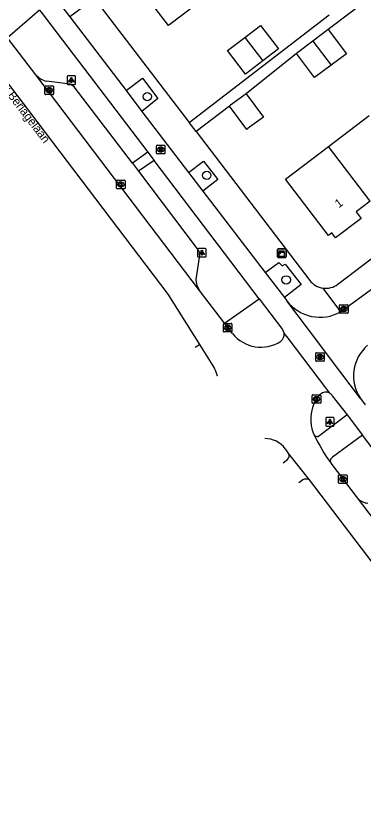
# Model space of a CAD drawing. Extents: x 160037 to 160839, y 385326 to 386441.
# Drawn here: x 160402.9 to 160443.5, y 385518 to 385612.4 of the extents above; entities that cross this region are included whole.
import ezdxf

# ---------------------------------------------------------------- set-up
doc = ezdxf.new("R2010")
doc.units = 0
for name, color, linetype in [('IMGEO_Boom', 7, 'Continuous'), ('IMGEO_Fietspad_gesloten', 7, 'Continuous'), ('IMGEO_Kast', 7, 'Continuous'), ('IMGEO_Kolk', 7, 'Continuous'), ('IMGEO_Lichtpunt', 7, 'Continuous'), ('IMGEO_Openbare_ruimte_label', 7, 'Continuous'), ('IMGEO_Pand', 7, 'Continuous'), ('IMGEO_Pand_nummerreeks', 7, 'Continuous'), ('IMGEO_Parkeervlak_open', 7, 'Continuous'), ('IMGEO_Rijbaan_lokaal_gesloten', 7, 'Continuous'), ('IMGEO_Rijbaan_lokaal_open', 7, 'Continuous'), ('IMGEO_Rioolput', 7, 'Continuous'), ('IMGEO_Verkeerseiland_groen', 7, 'Continuous'), ('IMGEO_Voetpad_open', 7, 'Continuous')]:
    doc.layers.add(name, color=color, linetype=linetype)

msp = doc.modelspace()

# ---------------------------------------------------------------- linework, layer by layer
at = {"layer": 'IMGEO_Boom'}
for centre in [(160418.188, 385602.966), (160425.133, 385593.752), (160434.414, 385581.513)]:
    msp.add_circle(centre, 0.489, dxfattribs=at)
at = {"layer": 'IMGEO_Fietspad_gesloten'}
for points in [[(160407.497, 385614.445), (160409.13, 385612.299)], [(160405.581, 385613.092), (160405.76, 385612.857), (160418.226, 385596.467)], [(160409.13, 385612.299), (160415.698, 385603.667)], [(160415.698, 385603.667), (160417.542, 385601.244)], [(160417.542, 385601.244), (160423.01, 385594.08)], [(160418.226, 385596.467), (160418.966, 385595.492)], [(160431.268, 385579.28), (160418.966, 385595.492)], [(160423.01, 385594.08), (160424.67, 385591.91)], [(160424.67, 385591.91), (160431.957, 385582.38)], [(160431.957, 385582.38), (160434.209, 385579.434)], [(160431.268, 385579.28), (160433.976, 385575.711)], [(160434.209, 385579.434), (160434.488, 385579.069)], [(160439.79, 385567.957), (160441.538, 385565.717)], [(160443.094, 385567.626), (160443.639, 385566.902)], [(160441.538, 385565.717), (160443.342, 385563.345)], [(160459.033, 385542.706), (160443.342, 385563.345)]]:
    msp.add_lwpolyline(points, dxfattribs=at)
for centre, radius, start, end in [((160433.223, 385575.115), 0.96, 10.84864, 38.35095), ((160439.033, 385567.525), 0.872, 29.73217, 56.90428)]:
    msp.add_arc(centre, radius, start, end, dxfattribs=at)
at = {"layer": 'IMGEO_Kast'}
for p, q in [((160433.403, 385584.219), (160433.403, 385585.06)), ((160433.403, 385585.06), (160433.403, 385584.219)), ((160433.478, 385585.144), (160434.319, 385585.144)), ((160434.319, 385585.144), (160433.478, 385585.144)), ((160434.403, 385585.069), (160434.403, 385584.228)), ((160434.403, 385584.228), (160434.403, 385585.069)), ((160434.328, 385584.144), (160433.487, 385584.144)), ((160433.487, 385584.144), (160434.328, 385584.144))]:
    msp.add_line(p, q, dxfattribs=at)
for points in [[(160433.598, 385584.934), (160434.198, 385584.934), (160434.198, 385584.849), (160433.598, 385584.849), (160433.598, 385584.934)], [(160433.598, 385584.759), (160434.198, 385584.759), (160434.198, 385584.27), (160433.598, 385584.27), (160433.598, 385584.759)]]:
    msp.add_lwpolyline(points, dxfattribs=at)
msp.add_circle((160433.682, 385584.608), 0.0377, dxfattribs=at)
for centre, start, end in [((160433.481, 385585.066), 92.4484, 184.28452), ((160433.481, 385585.066), 92.4484, 184.28452), ((160434.325, 385585.066), 2.4484, 94.28452), ((160434.325, 385585.066), 2.4484, 94.28452), ((160433.481, 385584.222), 182.4484, 274.28452), ((160433.481, 385584.222), 182.4484, 274.28452), ((160434.325, 385584.222), 272.4484, 4.28452), ((160434.325, 385584.222), 272.4484, 4.28452)]:
    msp.add_arc(centre, 0.0779, start, end, dxfattribs=at)
at = {"layer": 'IMGEO_Kolk'}
for p, q in [((160406.223, 385603.285), (160406.223, 385604.137)), ((160406.298, 385604.211), (160407.15, 385604.211)), ((160406.711, 385603.991), (160406.736, 385603.991)), ((160407.224, 385604.137), (160407.224, 385603.285)), ((160407.15, 385603.211), (160406.298, 385603.211)), ((160406.734, 385603.431), (160406.709, 385603.431)), ((160414.663, 385593.192), (160415.515, 385593.192)), ((160414.588, 385592.266), (160414.588, 385593.118)), ((160415.515, 385592.192), (160414.663, 385592.192)), ((160415.099, 385592.412), (160415.074, 385592.412)), ((160415.076, 385592.972), (160415.101, 385592.972)), ((160415.589, 385593.118), (160415.589, 385592.266)), ((160440.655, 385577.684), (160440.655, 385578.536)), ((160440.73, 385578.61), (160441.582, 385578.61)), ((160441.143, 385578.39), (160441.168, 385578.39)), ((160441.656, 385578.536), (160441.656, 385577.684)), ((160441.582, 385577.61), (160440.73, 385577.61)), ((160441.166, 385577.83), (160441.141, 385577.83)), ((160427.073, 385575.491), (160427.073, 385576.343)), ((160427.148, 385576.417), (160428, 385576.417)), ((160427.561, 385576.197), (160427.586, 385576.197)), ((160428.074, 385576.343), (160428.074, 385575.491)), ((160428, 385575.417), (160427.148, 385575.417)), ((160427.584, 385575.637), (160427.559, 385575.637)), ((160437.457, 385567.139), (160437.457, 385567.991)), ((160437.532, 385568.065), (160438.384, 385568.065)), ((160437.945, 385567.845), (160437.97, 385567.845)), ((160438.458, 385567.991), (160438.458, 385567.139)), ((160438.384, 385567.065), (160437.532, 385567.065)), ((160437.968, 385567.285), (160437.943, 385567.285)), ((160440.544, 385557.759), (160440.544, 385558.611)), ((160440.619, 385558.685), (160441.471, 385558.685)), ((160441.032, 385558.465), (160441.057, 385558.465)), ((160441.545, 385558.611), (160441.545, 385557.759)), ((160441.471, 385557.685), (160440.619, 385557.685)), ((160441.055, 385557.905), (160441.03, 385557.905))]:
    msp.add_line(p, q, dxfattribs=at)
for points in [[(160406.223, 385603.285), (160406.223, 385604.137)], [(160406.298, 385604.211), (160407.15, 385604.211)], [(160406.544, 385603.911), (160406.667, 385603.911), (160406.667, 385603.76), (160406.797, 385603.911), (160406.961, 385603.911), (160406.815, 385603.76), (160406.968, 385603.511), (160406.816, 385603.511), (160406.731, 385603.675), (160406.667, 385603.608), (160406.667, 385603.511), (160406.544, 385603.511), (160406.544, 385603.911)], [(160407.224, 385604.137), (160407.224, 385603.285)], [(160407.15, 385603.211), (160406.298, 385603.211)], [(160414.663, 385593.192), (160415.515, 385593.192)], [(160414.588, 385592.266), (160414.588, 385593.118)], [(160415.515, 385592.192), (160414.663, 385592.192)], [(160414.909, 385592.892), (160415.032, 385592.892), (160415.032, 385592.741), (160415.162, 385592.892), (160415.326, 385592.892), (160415.18, 385592.741), (160415.333, 385592.492), (160415.181, 385592.492), (160415.096, 385592.656), (160415.032, 385592.589), (160415.032, 385592.492), (160414.909, 385592.492), (160414.909, 385592.892)], [(160415.589, 385593.118), (160415.589, 385592.266)], [(160440.655, 385577.684), (160440.655, 385578.536)], [(160440.73, 385578.61), (160441.582, 385578.61)], [(160440.976, 385578.31), (160441.099, 385578.31), (160441.099, 385578.159), (160441.229, 385578.31), (160441.393, 385578.31), (160441.247, 385578.159), (160441.4, 385577.91), (160441.248, 385577.91), (160441.163, 385578.074), (160441.099, 385578.007), (160441.099, 385577.91), (160440.976, 385577.91), (160440.976, 385578.31)], [(160441.656, 385578.536), (160441.656, 385577.684)], [(160441.582, 385577.61), (160440.73, 385577.61)], [(160427.073, 385575.491), (160427.073, 385576.343)], [(160427.148, 385576.417), (160428, 385576.417)], [(160428.074, 385576.343), (160428.074, 385575.491)], [(160428, 385575.417), (160427.148, 385575.417)], [(160427.394, 385576.117), (160427.517, 385576.117), (160427.517, 385575.966), (160427.647, 385576.117), (160427.811, 385576.117), (160427.665, 385575.966), (160427.818, 385575.717), (160427.666, 385575.717), (160427.581, 385575.881), (160427.517, 385575.814), (160427.517, 385575.717), (160427.394, 385575.717), (160427.394, 385576.117)], [(160437.457, 385567.139), (160437.457, 385567.991)], [(160437.532, 385568.065), (160438.384, 385568.065)], [(160437.778, 385567.765), (160437.901, 385567.765), (160437.901, 385567.614), (160438.031, 385567.765), (160438.195, 385567.765), (160438.049, 385567.614), (160438.202, 385567.365), (160438.05, 385567.365), (160437.965, 385567.529), (160437.901, 385567.462), (160437.901, 385567.365), (160437.778, 385567.365), (160437.778, 385567.765)], [(160438.458, 385567.991), (160438.458, 385567.139)], [(160438.384, 385567.065), (160437.532, 385567.065)], [(160440.544, 385557.759), (160440.544, 385558.611)], [(160440.619, 385558.685), (160441.471, 385558.685)], [(160440.865, 385558.385), (160440.988, 385558.385), (160440.988, 385558.234), (160441.118, 385558.385), (160441.282, 385558.385), (160441.136, 385558.234), (160441.289, 385557.985), (160441.137, 385557.985), (160441.052, 385558.149), (160440.988, 385558.082), (160440.988, 385557.985), (160440.865, 385557.985), (160440.865, 385558.385)], [(160441.545, 385558.611), (160441.545, 385557.759)], [(160441.471, 385557.685), (160440.619, 385557.685)]]:
    msp.add_lwpolyline(points, dxfattribs=at)
for centre, start, end in [((160406.3, 385604.135), 91.55205, 178.44795), ((160406.3, 385604.135), 91.55205, 178.44795), ((160407.148, 385604.135), 1.55205, 88.44795), ((160407.148, 385604.135), 1.55205, 88.44795), ((160406.3, 385603.287), 181.55205, 268.44795), ((160406.3, 385603.287), 181.55205, 268.44795), ((160407.148, 385603.287), 271.55205, 358.44795), ((160407.148, 385603.287), 271.55205, 358.44795), ((160414.665, 385593.116), 91.55205, 178.44795), ((160414.665, 385593.116), 91.55205, 178.44795), ((160415.513, 385593.116), 1.55205, 88.44795), ((160415.513, 385593.116), 1.55205, 88.44795), ((160414.665, 385592.268), 181.55205, 268.44795), ((160414.665, 385592.268), 181.55205, 268.44795), ((160415.513, 385592.268), 271.55205, 358.44795), ((160415.513, 385592.268), 271.55205, 358.44795), ((160440.732, 385578.534), 91.55205, 178.44795), ((160440.732, 385578.534), 91.55205, 178.44795), ((160441.58, 385578.534), 1.55205, 88.44795), ((160441.58, 385578.534), 1.55205, 88.44795), ((160440.732, 385577.686), 181.55205, 268.44795), ((160440.732, 385577.686), 181.55205, 268.44795), ((160441.58, 385577.686), 271.55205, 358.44795), ((160441.58, 385577.686), 271.55205, 358.44795), ((160427.15, 385576.341), 91.55205, 178.44795), ((160427.15, 385576.341), 91.55205, 178.44795), ((160427.998, 385576.341), 1.55205, 88.44795), ((160427.998, 385576.341), 1.55205, 88.44795), ((160427.15, 385575.493), 181.55205, 268.44795), ((160427.15, 385575.493), 181.55205, 268.44795), ((160427.998, 385575.493), 271.55205, 358.44795), ((160427.998, 385575.493), 271.55205, 358.44795), ((160437.534, 385567.989), 91.55205, 178.44795), ((160437.534, 385567.989), 91.55205, 178.44795), ((160438.382, 385567.989), 1.55205, 88.44795), ((160438.382, 385567.989), 1.55205, 88.44795), ((160437.534, 385567.141), 181.55205, 268.44795), ((160437.534, 385567.141), 181.55205, 268.44795), ((160438.382, 385567.141), 271.55205, 358.44795), ((160438.382, 385567.141), 271.55205, 358.44795), ((160440.621, 385558.609), 91.55205, 178.44795), ((160440.621, 385558.609), 91.55205, 178.44795), ((160441.469, 385558.609), 1.55205, 88.44795), ((160441.469, 385558.609), 1.55205, 88.44795), ((160440.621, 385557.761), 181.55205, 268.44795), ((160440.621, 385557.761), 181.55205, 268.44795), ((160441.469, 385557.761), 271.55205, 358.44795), ((160441.469, 385557.761), 271.55205, 358.44795)]:
    msp.add_arc(centre, 0.0765, start, end, dxfattribs=at)
for centre, major_axis, ratio, start_param, end_param in [((160406.71, 385603.711), (-0.387, 0.002), 0.722429, 4.712389, 7.853982), ((160406.735, 385603.711), (-0.39, 0.002), 0.717154, 1.570796, 4.712389), ((160415.075, 385592.692), (-0.387, 0.002), 0.722429, 4.712389, 7.853982), ((160415.1, 385592.692), (-0.39, 0.002), 0.717154, 1.570796, 4.712389), ((160441.142, 385578.11), (-0.387, 0.002), 0.722429, 4.712389, 7.853982), ((160441.167, 385578.11), (-0.39, 0.002), 0.717154, 1.570796, 4.712389), ((160427.56, 385575.917), (-0.387, 0.002), 0.722429, 4.712389, 7.853982), ((160427.585, 385575.917), (-0.39, 0.002), 0.717154, 1.570796, 4.712389), ((160437.944, 385567.565), (-0.387, 0.002), 0.722429, 4.712389, 7.853982), ((160437.969, 385567.565), (-0.39, 0.002), 0.717154, 1.570796, 4.712389), ((160441.031, 385558.185), (-0.387, 0.002), 0.722429, 4.712389, 7.853982), ((160441.056, 385558.185), (-0.39, 0.002), 0.717154, 1.570796, 4.712389)]:
    msp.add_ellipse(centre, major_axis=major_axis, ratio=ratio, start_param=start_param, end_param=end_param, dxfattribs=at)
at = {"layer": 'IMGEO_Lichtpunt'}
for p, q in [((160408.804, 385605.296), (160408.804, 385604.489)), ((160408.804, 385605.296), (160408.804, 385604.489)), ((160409.706, 385605.391), (160408.898, 385605.391)), ((160409.706, 385605.391), (160408.898, 385605.391)), ((160409.8, 385604.489), (160409.8, 385605.296)), ((160409.8, 385604.489), (160409.8, 385605.296)), ((160408.898, 385604.395), (160409.706, 385604.395)), ((160408.898, 385604.395), (160409.706, 385604.395)), ((160424.065, 385585.099), (160424.065, 385584.292)), ((160424.065, 385585.099), (160424.065, 385584.292)), ((160424.967, 385585.194), (160424.159, 385585.194)), ((160424.967, 385585.194), (160424.159, 385585.194)), ((160425.061, 385584.292), (160425.061, 385585.099)), ((160425.061, 385584.292), (160425.061, 385585.099)), ((160424.159, 385584.198), (160424.967, 385584.198)), ((160424.159, 385584.198), (160424.967, 385584.198)), ((160439.034, 385565.298), (160439.034, 385564.491)), ((160439.034, 385565.298), (160439.034, 385564.491)), ((160439.936, 385565.393), (160439.128, 385565.393)), ((160439.936, 385565.393), (160439.128, 385565.393)), ((160440.03, 385564.491), (160440.03, 385565.298)), ((160440.03, 385564.491), (160440.03, 385565.298)), ((160439.128, 385564.397), (160439.936, 385564.397)), ((160439.128, 385564.397), (160439.936, 385564.397))]:
    msp.add_line(p, q, dxfattribs=at)
for points in [[(160409.178, 385604.96), (160409.217, 385604.932), (160409.029, 385604.67), (160408.991, 385604.697), (160409.178, 385604.96)], [(160409.28, 385604.912), (160409.327, 385604.912), (160409.327, 385604.59), (160409.28, 385604.59), (160409.28, 385604.912)], [(160409.39, 385604.932), (160409.428, 385604.959), (160409.615, 385604.697), (160409.576, 385604.669), (160409.39, 385604.932)], [(160424.439, 385584.763), (160424.478, 385584.735), (160424.29, 385584.473), (160424.252, 385584.5), (160424.439, 385584.763)], [(160424.541, 385584.715), (160424.588, 385584.715), (160424.588, 385584.393), (160424.541, 385584.393), (160424.541, 385584.715)], [(160424.651, 385584.735), (160424.689, 385584.762), (160424.876, 385584.5), (160424.837, 385584.472), (160424.651, 385584.735)], [(160439.408, 385564.962), (160439.447, 385564.934), (160439.259, 385564.672), (160439.221, 385564.699), (160439.408, 385564.962)], [(160439.51, 385564.914), (160439.557, 385564.914), (160439.557, 385564.592), (160439.51, 385564.592), (160439.51, 385564.914)], [(160439.62, 385564.934), (160439.658, 385564.961), (160439.845, 385564.699), (160439.806, 385564.671), (160439.62, 385564.934)]]:
    msp.add_lwpolyline(points, dxfattribs=at)
for centre in [(160409.303, 385605.094), (160424.564, 385584.897), (160439.533, 385565.096)]:
    msp.add_circle(centre, 0.0994, dxfattribs=at)
for centre, start, end in [((160408.898, 385605.296), 90, 180), ((160408.898, 385605.296), 90, 180), ((160408.898, 385604.489), 180, 270), ((160408.898, 385604.489), 180, 270), ((160409.706, 385605.296), 0, 90), ((160409.706, 385605.296), 0, 90), ((160409.706, 385604.489), 270, 0), ((160409.706, 385604.489), 270, 360), ((160424.159, 385585.099), 90, 180), ((160424.159, 385585.099), 90, 180), ((160424.967, 385585.099), 0, 90), ((160424.967, 385585.099), 0, 90), ((160424.159, 385584.292), 180, 270), ((160424.159, 385584.292), 180, 270), ((160424.967, 385584.292), 270, 0), ((160424.967, 385584.292), 270, 360), ((160439.128, 385565.298), 90, 180), ((160439.128, 385565.298), 90, 180), ((160439.936, 385565.298), 0, 90), ((160439.936, 385565.298), 0, 90), ((160439.128, 385564.491), 180, 270), ((160439.128, 385564.491), 180, 270), ((160439.936, 385564.491), 270, 0), ((160439.936, 385564.491), 270, 360)]:
    msp.add_arc(centre, 0.0946, start, end, dxfattribs=at)
at = {"layer": 'IMGEO_Pand'}
for points in [[(160425.604, 385615.074), (160420.675, 385611.299), (160415.491, 385618.069), (160415.722, 385618.245), (160415.333, 385618.755), (160418.365, 385621.076), (160418.952, 385620.309), (160420.619, 385621.585)], [(160429.567, 385609.899), (160431.419, 385611.31), (160433.524, 385608.548), (160431.678, 385607.141)], [(160439.324, 385610.813), (160437.516, 385609.451)], [(160439.324, 385610.813), (160441.449, 385607.993), (160439.655, 385606.642)], [(160431.678, 385607.141), (160429.646, 385605.593), (160427.541, 385608.354), (160429.567, 385609.899)], [(160429.567, 385609.899), (160431.678, 385607.141)], [(160437.516, 385609.451), (160435.608, 385608.013)], [(160437.516, 385609.451), (160439.655, 385606.642)], [(160439.655, 385606.642), (160437.732, 385605.194), (160435.608, 385608.013)], [(160429.754, 385603.312), (160431.771, 385600.571), (160430.141, 385599.373), (160429.942, 385599.226), (160429.798, 385599.12), (160427.781, 385601.861)], [(160429.754, 385603.312), (160427.925, 385601.967), (160427.781, 385601.861)], [(160439.359, 385597.129), (160444.132, 385600.765)], [(160444.242, 385590.72), (160442.608, 385589.476), (160443.187, 385588.716), (160440.199, 385586.439), (160439.759, 385587.017), (160439.376, 385586.725), (160434.355, 385593.316), (160439.359, 385597.129)], [(160444.242, 385590.72), (160439.359, 385597.129)]]:
    msp.add_lwpolyline(points, dxfattribs=at)
at = {"layer": 'IMGEO_Parkeervlak_open'}
for points in [[(160416.442, 385595.169), (160409.65, 385604.125), (160409.155, 385604.438), (160406.388, 385604.772)], [(160417.147, 385594.239), (160424.147, 385585.012)], [(160424.283, 385584.414), (160423.869, 385581.56)]]:
    msp.add_lwpolyline(points, dxfattribs=at)
for centre, radius, start, end in [((160406.919, 385607.043), 2.332, 220.56906, 256.82634), ((160423.648, 385584.584), 0.657, 344.99742, 40.62767), ((160426.125, 385581.602), 2.257, 181.07627, 216.06074), ((160444.067, 385557.094), 1.713, 220.41362, 266.94857)]:
    msp.add_arc(centre, radius, start, end, dxfattribs=at)
at = {"layer": 'IMGEO_Rijbaan_lokaal_gesloten'}
for points in [[(160405.148, 385605.526), (160401.828, 385609.865)], [(160399.336, 385607.828), (160399.454, 385607.672), (160420.599, 385579.834), (160424.283, 385573.958)], [(160424.301, 385580.274), (160405.148, 385605.526)], [(160427.224, 385576.448), (160424.301, 385580.274)], [(160428.145, 385575.243), (160427.224, 385576.448)], [(160439.509, 385568.255), (160439.037, 385568.878), (160434.629, 385574.686), (160434.166, 385575.296)], [(160424.283, 385573.958), (160426.023, 385571.14)], [(160437.958, 385567.565), (160438.421, 385568.141)], [(160434.314, 385561.743), (160434.705, 385561.161)], [(160434.705, 385561.161), (160437.083, 385558.104)], [(160442.763, 385555.984), (160439.656, 385560.054)], [(160437.083, 385558.104), (160488.452, 385490.527), (160491.361, 385486.313)], [(160493.777, 385488.866), (160442.763, 385555.984)]]:
    msp.add_lwpolyline(points, dxfattribs=at)
for centre, radius, start, end in [((160431.464, 385577.867), 4.231, 218.3288, 303.3331), ((160433.216, 385575.112), 0.967, 306.295, 10.98617), ((160423.194, 385569.534), 3.253, 12.4325, 29.59166), ((160423.205, 385569.536), 3.242, 12.42572, 12.4373), ((160439.035, 385567.528), 0.868, 56.90757, 135.05561), ((160441.79, 385565.198), 4.504, 148.29404, 203.26372), ((160431.934, 385559.962), 2.98, 90.10479, 90.12371), ((160431.932, 385559.976), 2.966, 36.56497, 90.05536), ((160457.214, 385572.79), 21.691, 205.59577, 215.95541)]:
    msp.add_arc(centre, radius, start, end, dxfattribs=at)
at = {"layer": 'IMGEO_Rijbaan_lokaal_open'}
for points in [[(160440.781, 385577.777), (160451.491, 385585.629), (160466.066, 385596.78)], [(160443.094, 385567.626), (160440.675, 385570.838), (160437.024, 385575.695), (160434.488, 385579.069)]]:
    msp.add_lwpolyline(points, dxfattribs=at)
for centre, radius, start, end in [((160438.376, 385582.037), 4.891, 217.34997, 299.44597), ((160447.02, 385570.273), 4.735, 130.6687, 213.99526)]:
    msp.add_arc(centre, radius, start, end, dxfattribs=at)
at = {"layer": 'IMGEO_Rioolput'}
for p, q in [((160419.25, 385596.342), (160419.25, 385597.194)), ((160419.325, 385597.268), (160420.177, 385597.268)), ((160419.738, 385597.048), (160419.763, 385597.048)), ((160420.251, 385597.194), (160420.251, 385596.342)), ((160420.177, 385596.268), (160419.325, 385596.268)), ((160419.761, 385596.488), (160419.736, 385596.488)), ((160437.87, 385572.06), (160437.87, 385572.912)), ((160437.945, 385572.986), (160438.797, 385572.986)), ((160438.358, 385572.766), (160438.383, 385572.766)), ((160438.871, 385572.912), (160438.871, 385572.06)), ((160438.797, 385571.986), (160437.945, 385571.986)), ((160438.381, 385572.206), (160438.356, 385572.206))]:
    msp.add_line(p, q, dxfattribs=at)
for points in [[(160419.25, 385596.342), (160419.25, 385597.194)], [(160419.325, 385597.268), (160420.177, 385597.268)], [(160419.839, 385596.966), (160419.587, 385596.968), (160419.587, 385596.568)], [(160420.251, 385597.194), (160420.251, 385596.342)], [(160420.177, 385596.268), (160419.325, 385596.268)], [(160419.587, 385596.568), (160419.711, 385596.568), (160419.711, 385596.73), (160419.722, 385596.73)], [(160419.765, 385596.887), (160419.711, 385596.887), (160419.711, 385596.806)], [(160419.711, 385596.806), (160419.763, 385596.806)], [(160419.769, 385596.701), (160419.84, 385596.568), (160419.98, 385596.568), (160419.915, 385596.694)], [(160437.87, 385572.06), (160437.87, 385572.912)], [(160437.945, 385572.986), (160438.797, 385572.986)], [(160438.459, 385572.684), (160438.207, 385572.686), (160438.207, 385572.286)], [(160438.207, 385572.286), (160438.331, 385572.286), (160438.331, 385572.448), (160438.342, 385572.448)], [(160438.385, 385572.605), (160438.331, 385572.605), (160438.331, 385572.524)], [(160438.331, 385572.524), (160438.383, 385572.524)], [(160438.389, 385572.419), (160438.46, 385572.286), (160438.6, 385572.286), (160438.535, 385572.412)], [(160438.871, 385572.912), (160438.871, 385572.06)], [(160438.797, 385571.986), (160437.945, 385571.986)]]:
    msp.add_lwpolyline(points, dxfattribs=at)
for centre, radius, start, end in [((160419.327, 385597.192), 0.0765, 91.55205, 178.44795), ((160419.327, 385597.192), 0.0765, 91.55205, 178.44795), ((160419.838, 385596.856), 0.109, 350.36119, 89.41601), ((160420.175, 385597.192), 0.0765, 1.55205, 88.44795), ((160420.175, 385597.192), 0.0765, 1.55205, 88.44795), ((160419.327, 385596.344), 0.0765, 181.55205, 268.44795), ((160419.327, 385596.344), 0.0765, 181.55205, 268.44795), ((160419.721, 385596.677), 0.0533, 26.02933, 88.69889), ((160419.747, 385596.995), 0.19, 274.7715, 282.96867), ((160419.771, 385596.791), 0.0964, 77.00612, 93.18647), ((160419.785, 385596.848), 0.0378, 276.66336, 79.67722), ((160419.836, 385596.856), 0.112, 277.58423, 350.98172), ((160419.82, 385596.641), 0.108, 29.51342, 73.79051), ((160420.175, 385596.344), 0.0765, 271.55205, 358.44795), ((160420.175, 385596.344), 0.0765, 271.55205, 358.44795), ((160437.947, 385572.91), 0.0765, 91.55205, 178.44795), ((160437.947, 385572.91), 0.0765, 91.55205, 178.44795), ((160438.341, 385572.395), 0.0533, 26.02933, 88.69889), ((160438.367, 385572.713), 0.19, 274.7715, 282.96867), ((160438.391, 385572.509), 0.0964, 77.00612, 93.18647), ((160438.405, 385572.566), 0.0378, 276.66336, 79.67722), ((160438.458, 385572.574), 0.109, 350.36119, 89.41601), ((160438.456, 385572.574), 0.112, 277.58423, 350.98172), ((160438.44, 385572.359), 0.108, 29.51342, 73.79051), ((160438.795, 385572.91), 0.0765, 1.55205, 88.44795), ((160438.795, 385572.91), 0.0765, 1.55205, 88.44795), ((160437.947, 385572.062), 0.0765, 181.55205, 268.44795), ((160437.947, 385572.062), 0.0765, 181.55205, 268.44795), ((160438.795, 385572.062), 0.0765, 271.55205, 358.44795), ((160438.795, 385572.062), 0.0765, 271.55205, 358.44795)]:
    msp.add_arc(centre, radius, start, end, dxfattribs=at)
for centre, major_axis, ratio, start_param, end_param in [((160419.737, 385596.768), (-0.387, 0.002), 0.722429, 4.712389, 7.853982), ((160419.762, 385596.768), (-0.39, 0.002), 0.717154, 1.570796, 4.712389), ((160438.357, 385572.486), (-0.387, 0.002), 0.722429, 4.712389, 7.853982), ((160438.382, 385572.486), (-0.39, 0.002), 0.717154, 1.570796, 4.712389)]:
    msp.add_ellipse(centre, major_axis=major_axis, ratio=ratio, start_param=start_param, end_param=end_param, dxfattribs=at)
at = {"layer": 'IMGEO_Verkeerseiland_groen'}
for points in [[(160405.581, 385613.092), (160401.828, 385609.865)], [(160427.224, 385576.448), (160431.268, 385579.28)], [(160423.782, 385573.631), (160423.782, 385573.631), (160424.283, 385573.958)]]:
    msp.add_lwpolyline(points, dxfattribs=at)
at = {"layer": 'IMGEO_Voetpad_open'}
for points in [[(160440.459, 385581.006), (160500, 385626.337), (160509.815, 385633.793)], [(160409.861, 385617.255), (160423.072, 385599.933)], [(160407.497, 385614.445), (160409.411, 385615.869), (160411.031, 385613.713), (160409.13, 385612.299)], [(160445.159, 385615.28), (160439.324, 385610.813)], [(160423.072, 385599.933), (160439.447, 385612.526)], [(160435.608, 385608.013), (160429.754, 385603.312)], [(160415.698, 385603.667), (160417.607, 385605.134), (160419.428, 385602.738), (160417.542, 385601.244)], [(160427.781, 385601.861), (160423.876, 385598.879)], [(160423.876, 385598.879), (160423.072, 385599.933)], [(160423.876, 385598.879), (160437.163, 385581.457)], [(160418.226, 385596.467), (160416.442, 385595.169)], [(160416.442, 385595.169), (160417.147, 385594.239)], [(160418.966, 385595.492), (160417.147, 385594.239)], [(160423.01, 385594.08), (160424.763, 385595.427), (160426.413, 385593.269), (160424.67, 385591.91)], [(160431.957, 385582.38), (160433.544, 385583.552), (160433.956, 385583.161), (160434.303, 385583.368), (160436.169, 385580.985), (160434.209, 385579.434)], [(160438.718, 385580.55), (160440.781, 385577.777)], [(160441.538, 385565.717), (160438.177, 385563.193)], [(160443.342, 385563.345), (160439.817, 385560.746)], [(160434.081, 385560.117), (160434.576, 385560.486)], [(160436.354, 385558.1), (160435.893, 385557.74), (160435.893, 385557.74)]]:
    msp.add_lwpolyline(points, dxfattribs=at)
for centre, radius, start, end in [((160439.035, 385582.88), 2.352, 217.24409, 262.24762), ((160439.038, 385582.881), 2.353, 262.19069, 307.16356), ((160438.05, 385563.622), 0.447, 206.97377, 286.44477), ((160434.215, 385560.905), 0.553, 310.78718, 27.57402), ((160440.044, 385560.329), 0.475, 118.51308, 215.29218), ((160436.722, 385557.515), 0.691, 58.46522, 122.16353)]:
    msp.add_arc(centre, radius, start, end, dxfattribs=at)

# ---------------------------------------------------------------- texts
at = {"layer": 'IMGEO_Openbare_ruimte_label'}
msp.add_text('Dr Berlagelaan', height=1, rotation=307.28226, dxfattribs=at).set_placement((160400.716, 385604.52))
at = {"layer": 'IMGEO_Pand_nummerreeks'}
msp.add_text('1', height=1, rotation=37.26054, dxfattribs=at).set_placement((160440.567, 385589.884))

doc.saveas('drawing.dxf')
